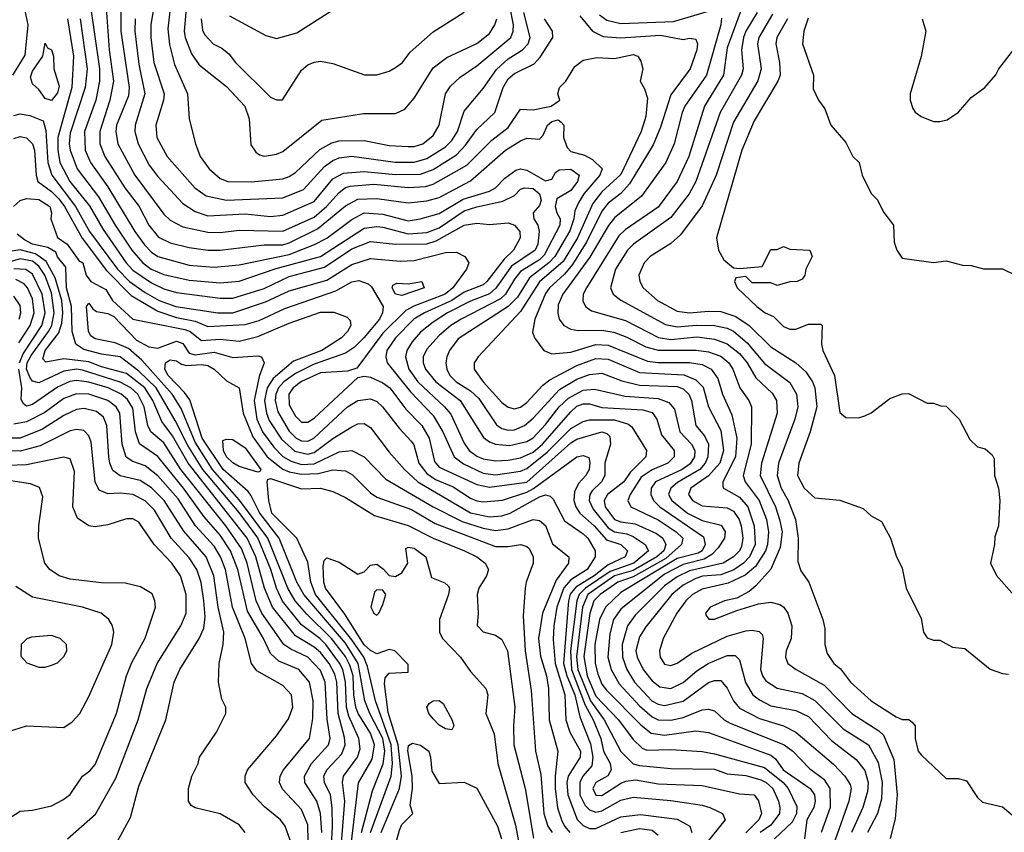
# Model space of a CAD drawing. Header units: inches. Extents: x 1793389 to 1900389, y 320802 to 470796.
# Tile 426 of 656: x 1850349 to 1853496, y 441550 to 444147. Entities that reach past the tile are written whole.
import ezdxf

# ---------------------------------------------------------------- set-up
doc = ezdxf.new("R2010")
doc.units = ezdxf.units.IN
doc.header["$MEASUREMENT"] = 0
doc.layers.add('B8454', color=7, linetype='Continuous')

msp = doc.modelspace()

# ---------------------------------------------------------------- linework, layer by layer
at = {"layer": 'B8454', "color": 2}
for points, elevation in [([(1850672.9, 444250), (1850672.4, 444110), (1850699, 443930), (1850696.4, 443903.6), (1850658.3, 443810), (1850655.6, 443790), (1850662.6, 443750), (1850716.5, 443650), (1850810, 443525.5), (1850830, 443506), (1850870, 443485.3), (1850950, 443467.4), (1850990, 443466.3), (1851050, 443474.3), (1851190, 443471.5), (1851290, 443516.1), (1851329.8, 443550), (1851370, 443594.9), (1851389.8, 443610.2), (1851404.6, 443615.4), (1851481.1, 443621.1), (1851590, 443610.2), (1851645.9, 443614.1), (1851670, 443620.8), (1851778.3, 443681.7), (1851858, 443762), (1851910, 443802.4), (1851950, 443860.7), (1851990, 443858.8), (1852048, 443870), (1852072.5, 443887.5), (1852075.3, 443890), (1852068.7, 443910), (1852074, 443930), (1852094, 443950), (1852123.1, 443996.9), (1852150, 444018), (1852193.6, 444026.4), (1852250, 444022.8), (1852310, 444035.5), (1852324.7, 444030), (1852334.4, 444014.4), (1852341, 443990), (1852332, 443950), (1852346, 443926), (1852355.9, 443895.9), (1852350, 443838), (1852334.9, 443790), (1852270, 443651.8), (1852210, 443596.9), (1852180.4, 443559.5), (1852132, 443450), (1852085.5, 443374.5), (1852010.8, 443309.2), (1851950, 443214.7), (1851814, 443070), (1851802, 443050), (1851802, 443030), (1851830.4, 442990), (1851890, 442923.8), (1851910, 442908.4), (1851930, 442903.7), (1851950, 442908.7), (1851970, 442923.7), (1852021.1, 442978.9), (1852043.6, 442996.4), (1852130, 443042.4), (1852190, 443064.4), (1852230, 443062), (1852330, 443019.2), (1852471.8, 443011.8), (1852510, 442996.5), (1852533, 442973), (1852550.3, 442910), (1852590, 442834), (1852598, 442770), (1852586.7, 442730), (1852550.8, 442689.2), (1852494.4, 442650), (1852487, 442630), (1852499.3, 442610), (1852530, 442593.1), (1852610, 442587.4), (1852630, 442576.5), (1852648.9, 442550), (1852655.2, 442530), (1852660.7, 442490), (1852656.4, 442463.6), (1852650, 442449.7), (1852630.3, 442430), (1852597.1, 442410), (1852490, 442386), (1852450, 442367), (1852410, 442337.6), (1852316.1, 442243.9), (1852291.7, 442210), (1852274.4, 442150), (1852275.5, 442110), (1852290, 442070.5), (1852314.3, 442030), (1852368.9, 441970), (1852390, 441959.6), (1852410, 441955.2), (1852470, 441968.9), (1852550, 442028.5), (1852570, 442035.8), (1852590, 442035.5), (1852610, 442010.8), (1852630.3, 441970), (1852650, 441946.7), (1852713.9, 441913.9), (1852790.2, 441890.2), (1852830, 441870.4), (1852950, 441768.5), (1852986.7, 441730), (1853002.9, 441702.9), (1853006.7, 441690), (1852999.6, 441650), (1852943.1, 441490)], 374), ([(1850572.2, 444212.2), (1850604.2, 443990), (1850604.2, 443950), (1850592.3, 443890), (1850556.1, 443790), (1850557.7, 443730), (1850574.6, 443690), (1850630, 443612.4), (1850716.9, 443470), (1850747.9, 443427.9), (1850770, 443404.2), (1850790.2, 443390.2), (1850890, 443362.7), (1850970, 443356.5), (1851050, 443363.6), (1851210, 443396.8), (1851291.4, 443428.6), (1851330, 443449), (1851410, 443508.9), (1851450, 443530.2), (1851510, 443525.8), (1851590, 443504.2), (1851628.7, 443510), (1851690, 443527.6), (1851766.3, 443573.7), (1851850, 443599), (1851869.6, 443610), (1851899.8, 443640.2), (1851934.3, 443665.7), (1851950, 443670.4), (1851970, 443666.3), (1852030, 443632.4), (1852050, 443637.3), (1852061.8, 443658.2), (1852072.7, 443667.3), (1852110, 443668.9), (1852137, 443650), (1852131.6, 443630), (1852110, 443600.5), (1852065.9, 443574.1), (1852060.3, 443550), (1852065.3, 443530), (1852076.9, 443510), (1852074.9, 443490), (1852025.2, 443394.8), (1852010, 443379.8), (1851950, 443342.3), (1851930, 443318), (1851901.5, 443270), (1851885.5, 443254.5), (1851759.5, 443190), (1851727, 443170), (1851690, 443138), (1851650, 443094), (1851638.7, 443070), (1851638, 443050), (1851645.7, 443030), (1851678.7, 442990), (1851757, 442930), (1851831.4, 442811.4), (1851850, 442797.6), (1851870, 442790.3), (1851913.9, 442786.1), (1851970, 442799), (1851990, 442810.3), (1852030, 442853.4), (1852073.5, 442910), (1852102.8, 442937.2), (1852150, 442963.2), (1852186.6, 442966.6), (1852283.7, 442943.7), (1852390, 442936.1), (1852423.4, 442923.4), (1852442, 442902), (1852459, 442830), (1852496, 442790), (1852506.5, 442770), (1852505.5, 442750), (1852491.9, 442728.1), (1852466.7, 442710), (1852381.3, 442670), (1852367.4, 442650), (1852365.7, 442630), (1852374.9, 442610), (1852395.3, 442590), (1852534.2, 442494.2), (1852540.2, 442470), (1852530.2, 442450), (1852517.4, 442442.6), (1852450, 442425.6), (1852270, 442316.8), (1852221.7, 442270), (1852201.8, 442230), (1852186.8, 442150), (1852188.2, 442090), (1852196.4, 442056.4), (1852210, 442023.8), (1852224.4, 442004.4), (1852334.1, 441894.1), (1852367.6, 441867.6), (1852410, 441860.2), (1852510, 441874.6), (1852550, 441868.7), (1852750, 441796.9), (1852764.6, 441784.6), (1852789.6, 441749.6), (1852875.8, 441690), (1852888.9, 441670), (1852891.4, 441650), (1852886.9, 441630), (1852865.2, 441590), (1852856.9, 441530)], 366), ([(1850621.7, 444230), (1850634.7, 444050), (1850649.1, 443950), (1850636.9, 443890), (1850605.2, 443790), (1850604.9, 443750), (1850621.1, 443710), (1850684.6, 443610), (1850730.2, 443550.2), (1850761.1, 443490), (1850792.4, 443452.4), (1850830, 443433.4), (1850890, 443418.9), (1850950.3, 443410.3), (1850990, 443410.3), (1851130, 443427.9), (1851190, 443427.5), (1851210, 443433.4), (1851301.1, 443478.9), (1851390, 443551.7), (1851430, 443573.8), (1851490, 443575.8), (1851590, 443561.5), (1851650, 443567.7), (1851690, 443579), (1851790, 443631.7), (1851902, 443730), (1851950, 443759.3), (1851970, 443768), (1852010, 443764.9), (1852021.7, 443778.3), (1852036.3, 443810), (1852050, 443821.7), (1852070, 443827), (1852079.7, 443819.7), (1852088.5, 443810), (1852087, 443770), (1852098.3, 443738.3), (1852110, 443726), (1852154.2, 443714.2), (1852179.6, 443699.6), (1852210.4, 443670.4), (1852203.1, 443650), (1852151.6, 443590), (1852136, 443564), (1852123.5, 443536.5), (1852120.2, 443510), (1852107.5, 443472.5), (1852058.8, 443390), (1852040.2, 443370), (1851978, 443322), (1851939.5, 443260.5), (1851910.1, 443229.9), (1851750, 443127), (1851723.1, 443090), (1851714.4, 443070), (1851710.4, 443050), (1851714, 443030), (1851723.7, 443010), (1851743.7, 442990), (1851790, 442960.9), (1851816.9, 442936.9), (1851872.6, 442852.6), (1851890, 442840.3), (1851910, 442834.9), (1851930, 442836), (1851962.9, 442850), (1851990, 442873.7), (1852074.5, 442965.5), (1852130, 442998), (1852170, 443012.7), (1852210, 443016.9), (1852273, 442993), (1852330, 442979.2), (1852450, 442974.4), (1852470, 442967.2), (1852487.2, 442950), (1852495.8, 442930), (1852510.3, 442850.3), (1852537.6, 442817.6), (1852550.2, 442790.2), (1852548, 442750), (1852539.6, 442730), (1852522.7, 442710), (1852451.6, 442668.4), (1852430.3, 442650), (1852423.1, 442630), (1852433.4, 442610), (1852483.1, 442570), (1852530, 442546.7), (1852591.4, 442531.4), (1852603.8, 442510), (1852601.6, 442490), (1852581.2, 442458.8), (1852561.6, 442438.4), (1852536.5, 442423.5), (1852470, 442405.7), (1852410, 442375.4), (1852270, 442263), (1852246.7, 442230), (1852235.2, 442184.8), (1852229.1, 442110), (1852239, 442070), (1852265.1, 442025.1), (1852330, 441954.3), (1852370, 441919), (1852390, 441910.2), (1852430, 441909.1), (1852470, 441917.3), (1852530, 441941.3), (1852550, 441943.8), (1852570, 441938), (1852600.5, 441910), (1852619.4, 441899.4), (1852792.7, 441830), (1852820.4, 441810), (1852873.7, 441753.7), (1852919.7, 441719.7), (1852938.7, 441690), (1852938.9, 441630), (1852910.3, 441550)], 370), ([(1850834.9, 444230), (1850822.5, 444117.5), (1850827.9, 444067.9), (1850843.4, 444003.4), (1850885.5, 443910), (1850891, 443830), (1850910.8, 443750), (1850925.5, 443710), (1850954, 443670), (1850990, 443639.3), (1851014, 443630), (1851090, 443628.9), (1851190, 443638.7), (1851210, 443645.3), (1851230, 443658.4), (1851307.8, 443732.2), (1851346.6, 443753.4), (1851370, 443759.5), (1851450, 443760.3), (1851530, 443744.6), (1851590, 443742), (1851610, 443742), (1851637.2, 443750), (1851670, 443776.3), (1851689.6, 443810), (1851709.6, 443910), (1851725.6, 443934.4), (1851756.6, 443963.4), (1851810, 443999.5), (1851918.7, 444090), (1851926.6, 444110), (1851927.3, 444130), (1851915.8, 444190)], 386), ([(1850884.9, 444230), (1850874.3, 444110), (1850877.4, 444090), (1850897.5, 444037.5), (1850922.3, 444002.3), (1851010, 443933.4), (1851068, 443870), (1851082.4, 443830), (1851087.3, 443747.3), (1851103.5, 443723.5), (1851114.8, 443714.8), (1851130.9, 443710.9), (1851170, 443717.3), (1851190, 443725.5), (1851314.2, 443825.8), (1851447.5, 443847.5), (1851550, 443846.8), (1851579.5, 443860.5), (1851610, 443896), (1851670, 443993.4), (1851714.5, 444025.5), (1851810, 444070.4), (1851850, 444103), (1851867.6, 444130), (1851874.3, 444150)], 390), ([(1850326.8, 443970), (1850366.1, 444033.9), (1850375.8, 444130), (1850363.5, 444190)], 358), ([(1850780.9, 444210), (1850767.6, 444130), (1850767.7, 444090), (1850777.4, 444010), (1850810.3, 443910), (1850808.5, 443890), (1850784.4, 443810), (1850786.7, 443770), (1850820.5, 443710), (1850908.2, 443610), (1850944.5, 443584.5), (1851010, 443570.3), (1851190, 443577.4), (1851256.3, 443603.7), (1851322.7, 443677.3), (1851350, 443697.4), (1851370, 443704.9), (1851410, 443710.2), (1851548.5, 443691.5), (1851610, 443691.3), (1851650, 443702.8), (1851710, 443740.2), (1851730, 443761.3), (1851748.2, 443790), (1851770, 443854), (1851830, 443927.3), (1851872.4, 443987.6), (1851910, 444021.7), (1851956.2, 444050), (1851974.3, 444070), (1851980.4, 444090), (1851960.4, 444170)], 382), ([(1852658.9, 444190), (1852610, 444057.2), (1852598.3, 443970), (1852538, 443870), (1852487.4, 443710), (1852450.3, 443630), (1852390, 443547.8), (1852284.2, 443475.8), (1852263.6, 443456.4), (1852160.3, 443290), (1852150.4, 443270), (1852148.7, 443248.7), (1852157.3, 443230), (1852177, 443217), (1852285.5, 443185.5), (1852391.1, 443131.1), (1852430, 443124.7), (1852513, 443133), (1852570, 443125.8), (1852610, 443111.5), (1852650, 443080.3), (1852674, 443050), (1852702.2, 443002.2), (1852753.5, 442953.5), (1852768.4, 442930), (1852770.3, 442890), (1852719.6, 442730), (1852715.6, 442690), (1852764.7, 442590), (1852778, 442550), (1852785.8, 442510), (1852780, 442460), (1852749.3, 442390.7), (1852702.3, 442337.7), (1852680.3, 442319.7), (1852641.6, 442298.4), (1852602, 442290), (1852556, 442270), (1852541, 442250), (1852542.8, 442242.8), (1852551.3, 442231.3), (1852570, 442231), (1852640.7, 442259.3), (1852710, 442280.5), (1852750, 442286), (1852778.7, 442278.7), (1852790.3, 442270.3), (1852803.8, 442250), (1852816.4, 442210), (1852814.4, 442170), (1852799.1, 442130), (1852796.3, 442110), (1852804, 442090), (1852830.8, 442070), (1852920.2, 442020.2), (1853008.2, 441930), (1853094.8, 441874.8), (1853110, 441860.5), (1853143.4, 441783.4), (1853153.7, 441670), (1853146.9, 441593.1), (1853130.7, 441530.7)], 386), ([(1850502, 444150), (1850520.8, 444030), (1850515.9, 443930), (1850470.2, 443770), (1850470.2, 443730), (1850477.6, 443690), (1850509.1, 443630), (1850572.2, 443552.2), (1850616, 443476), (1850689.1, 443370), (1850710, 443346.7), (1850770, 443306), (1850810, 443286.9), (1850850, 443274.9), (1850990, 443256.5), (1851030, 443256.5), (1851130, 443288), (1851210, 443325.8), (1851323.5, 443356.5), (1851410, 443414.2), (1851470, 443438.5), (1851550, 443429.1), (1851650, 443430.2), (1851679.7, 443440.3), (1851770, 443490.2), (1851810, 443496.5), (1851850, 443492.2), (1851910, 443498), (1851930, 443490.5), (1851947.7, 443470), (1851948, 443450), (1851927, 443410), (1851897.9, 443382.1), (1851841.7, 443310), (1851830, 443299.1), (1851770, 443275.8), (1851730.6, 443249.4), (1851642.4, 443210), (1851608.8, 443190), (1851550.3, 443130), (1851522.6, 443090), (1851518.7, 443070), (1851523.1, 443050), (1851598.1, 442958.1), (1851670, 442882.4), (1851701.7, 442830), (1851737.6, 442750), (1851767.2, 442727.2), (1851830, 442697.6), (1851870, 442692.2), (1851950, 442704.7), (1851970, 442712.3), (1852034.8, 442765.2), (1852110, 442840.2), (1852150, 442862.7), (1852170, 442868.1), (1852250, 442868.2), (1852294.5, 442854.5), (1852305.7, 442845.7), (1852352.7, 442770), (1852350.4, 442750), (1852300.3, 442699.7), (1852280.2, 442670), (1852227.2, 442630), (1852216.5, 442610), (1852220.2, 442590), (1852250, 442550.3), (1852270, 442542.2), (1852316.2, 442536.2), (1852384.7, 442504.7), (1852404.9, 442490), (1852414.4, 442470), (1852408.1, 442450), (1852385.2, 442430), (1852310, 442387.3), (1852250, 442369.9), (1852165, 442310), (1852147.4, 442270), (1852128.7, 442111.3), (1852132.9, 442070), (1852173.3, 441970), (1852217.5, 441910), (1852270, 441808.2), (1852309.2, 441769.2), (1852330, 441763.6), (1852430, 441754), (1852570, 441752.6), (1852610, 441737.3), (1852670, 441732.1), (1852718, 441718), (1852734.9, 441710), (1852756.1, 441690), (1852773.8, 441650), (1852779, 441630), (1852777.4, 441610), (1852750, 441573.3), (1852716.1, 441550)], 358), ([(1850542.2, 444150), (1850564.9, 443990), (1850558.5, 443930), (1850510, 443784), (1850507.1, 443750), (1850510.2, 443730), (1850532.9, 443670), (1850600.7, 443580.7), (1850654, 443490), (1850707.7, 443410), (1850742.6, 443370), (1850769.5, 443349.5), (1850810, 443332.6), (1850890, 443314), (1850990, 443306.3), (1851050, 443311.5), (1851168.3, 443351.7), (1851310, 443390.2), (1851450, 443480.2), (1851490, 443485.8), (1851510, 443483.6), (1851590, 443462.2), (1851650, 443467.3), (1851690, 443482), (1851770, 443535.6), (1851810, 443549.1), (1851893.5, 443566.5), (1851930, 443585.5), (1851950, 443604.9), (1851962, 443610), (1851990, 443607), (1852010.2, 443590), (1852015.2, 443570), (1852010, 443553.2), (1851990.4, 443530), (1851992.2, 443510), (1852004.6, 443490), (1852009.1, 443470), (1852004.7, 443430), (1851996.9, 443410), (1851920.8, 443359.2), (1851871.2, 443288.8), (1851850, 443270.8), (1851790, 443247.9), (1851716.4, 443210), (1851670, 443180.4), (1851630, 443148), (1851602.8, 443117.2), (1851586, 443090), (1851581.7, 443070), (1851592.7, 443030), (1851620.9, 442990), (1851707, 442910), (1851726.4, 442886.4), (1851770, 442793.4), (1851785.3, 442770), (1851810, 442751.7), (1851830, 442744), (1851870, 442737.7), (1851910, 442739.6), (1851950, 442746.9), (1851990, 442764.5), (1852020.3, 442790), (1852110, 442894.3), (1852130, 442911.4), (1852150, 442919.6), (1852170, 442918.9), (1852210, 442908.1), (1852340.5, 442900.5), (1852370, 442891.7), (1852385.3, 442870), (1852400.4, 442820.4), (1852440.4, 442770), (1852440.4, 442750), (1852420.5, 442730), (1852370, 442708.7), (1852335.3, 442684.7), (1852300.3, 442630), (1852292.7, 442610), (1852302, 442590), (1852390, 442549.2), (1852447.2, 442510), (1852468.5, 442490), (1852464.4, 442470), (1852414.4, 442425.6), (1852310, 442366.1), (1852260.9, 442350), (1852204.4, 442310), (1852184.5, 442290), (1852170.8, 442249.2), (1852151.9, 442111.9), (1852163, 442050), (1852190, 441985.5), (1852262.6, 441910), (1852310, 441846.4), (1852338.7, 441818.7), (1852353.1, 441813.1), (1852430, 441814.9), (1852530, 441808.9), (1852570, 441800.9), (1852730, 441757.3), (1852789.4, 441709.4), (1852805.2, 441690), (1852832.6, 441632.6), (1852832.2, 441610), (1852817.8, 441582.2), (1852761.6, 441530)], 362), ([(1850717.7, 444150), (1850717.3, 444110), (1850730, 444004.7), (1850749, 443910), (1850718, 443810), (1850716.5, 443790), (1850727, 443750), (1850762.4, 443682.4), (1850790, 443646), (1850870, 443559.3), (1850910, 443533.7), (1850950, 443520.3), (1851070, 443526.5), (1851150, 443517.7), (1851190, 443522.3), (1851290, 443566), (1851350, 443638), (1851383.5, 443656.5), (1851450, 443662.2), (1851550, 443652), (1851630, 443653.2), (1851670, 443667.7), (1851745.4, 443714.6), (1851774.2, 443745.8), (1851810, 443796.4), (1851867.3, 443850), (1851894, 443930), (1851910, 443957.6), (1851930, 443974.9), (1851993.8, 444006.2), (1852012.9, 444027.1), (1852052.7, 444090), (1852052.3, 444110), (1852026.6, 444150)], 378), ([(1850928.9, 444150), (1850933.5, 444113.5), (1850939.9, 444099.9), (1850967.3, 444070), (1850995.3, 444055.3), (1851017.3, 444037.3), (1851039.1, 444010), (1851150, 443898.8), (1851170, 443891), (1851188.9, 443891.1), (1851250, 443986), (1851270, 444002.8), (1851290, 444010.8), (1851310, 444014.8), (1851350, 444006.8), (1851450.9, 443970.9), (1851490, 443971), (1851530, 443982.8), (1851550, 443994), (1851571.4, 444008.6), (1851597.2, 444042.8), (1851670, 444108), (1851770, 444171)], 394), ([(1851019.3, 444159.3), (1851135.9, 444095.9), (1851170, 444086.8), (1851234.9, 444105.1), (1851350, 444178.8)], 398), ([(1852139.5, 444159.5), (1852179.3, 444110), (1852213.5, 444093.5), (1852269, 444089), (1852397.4, 444097.4), (1852470, 444083.8), (1852490, 444087.7), (1852510, 444084.7), (1852515.5, 444070), (1852513.7, 444050), (1852492, 443990), (1852430, 443906.6), (1852396.7, 443803.3), (1852373.3, 443746.7), (1852298.2, 443621.8), (1852270, 443591.2), (1852230, 443560.5), (1852210, 443535.1), (1852161.4, 443438.6), (1852115.5, 443364.5), (1852090, 443334.2), (1852042.3, 443290), (1852030, 443271.6), (1851995.8, 443190), (1851988.2, 443148.2), (1851994.8, 443130), (1852024.7, 443090), (1852050, 443078.8), (1852110, 443084.6), (1852190, 443109.1), (1852230, 443107.1), (1852355.6, 443055.6), (1852390, 443051.2), (1852490, 443051.2), (1852530, 443044.9), (1852559.3, 443030), (1852580.8, 443000.8), (1852594.9, 442950), (1852624.7, 442884.7), (1852641.3, 442810), (1852637.2, 442750), (1852596.4, 442670), (1852596.8, 442656.8), (1852598.8, 442650), (1852650, 442621.1), (1852676.1, 442590), (1852696.5, 442530), (1852699.2, 442470), (1852681.8, 442430), (1852662.7, 442410), (1852631.2, 442388.8), (1852590, 442372.9), (1852531.7, 442368.3), (1852510, 442361.6), (1852470, 442340.3), (1852433.1, 442310), (1852350, 442207), (1852330, 442175.1), (1852318.3, 442130), (1852322.3, 442110), (1852341.7, 442070), (1852370, 442034), (1852395.2, 442015.2), (1852430, 442010.3), (1852470, 442028.7), (1852513.5, 442066.5), (1852549.8, 442090.2), (1852610, 442115.3), (1852635.3, 442115.3), (1852650, 442101), (1852669.2, 442029.2), (1852692.7, 441990), (1852713.5, 441973.5), (1852750, 441954.9), (1852830, 441939.5), (1852870, 441920.3), (1852944, 441844), (1853023, 441783), (1853050, 441747.3), (1853060.8, 441710), (1853058.8, 441681.2), (1853043.6, 441630), (1853008.1, 441550)], 378), ([(1852591.7, 444151.7), (1852590.2, 444130), (1852544.6, 443970), (1852474.9, 443870), (1852466, 443850), (1852440.3, 443750), (1852414, 443690), (1852336.7, 443583.3), (1852250, 443513.3), (1852231, 443489), (1852171.6, 443388.4), (1852085.3, 443270), (1852070, 443235.3), (1852068.7, 443208.7), (1852073, 443190), (1852087.7, 443170), (1852110, 443158.4), (1852133.8, 443153.8), (1852210, 443154.9), (1852248.2, 443148.2), (1852290, 443132.7), (1852350, 443102), (1852390, 443091.2), (1852511.1, 443091.1), (1852550, 443085.8), (1852590, 443071.6), (1852615.3, 443050), (1852628.8, 443030), (1852650.4, 442970), (1852679.3, 442930), (1852688.4, 442910), (1852686.7, 442790), (1852661.7, 442690), (1852667.2, 442670), (1852712.3, 442610), (1852735.5, 442550), (1852742.8, 442510), (1852739.2, 442470), (1852732.3, 442450), (1852700.6, 442399.4), (1852668.1, 442371.9), (1852613.9, 442346.1), (1852530, 442327.1), (1852499.3, 442310), (1852477.6, 442290), (1852448.8, 442250), (1852406, 442170), (1852393.4, 442130), (1852396.3, 442110), (1852410, 442087.7), (1852430, 442083), (1852450, 442090.6), (1852497.3, 442122.7), (1852610, 442177.4), (1852670, 442194), (1852690, 442196.4), (1852712.4, 442192.4), (1852722, 442182), (1852725.5, 442170), (1852717, 442070), (1852723.1, 442050), (1852734.1, 442034.1), (1852770, 442010.4), (1852850, 441993.4), (1852890, 441972), (1852980.9, 441880.9), (1853062.4, 441830), (1853093, 441773), (1853105.8, 441710), (1853103.7, 441656.3), (1853090.3, 441610), (1853058.9, 441550)], 382), ([(1852202.2, 444162.2), (1852225.4, 444145.4), (1852270, 444134.9), (1852439.1, 444140.9), (1852550, 444174.3)], 382), ([(1852706.3, 444170), (1852670.2, 444110), (1852662.8, 444090), (1852656.5, 444050), (1852661.1, 443990), (1852656.5, 443970), (1852587.6, 443850), (1852510.2, 443629.8), (1852488.7, 443590), (1852430, 443515.1), (1852310.4, 443430), (1852292, 443410), (1852253.4, 443350), (1852237.1, 443290), (1852245.5, 443270), (1852270.3, 443250.3), (1852413.2, 443173.2), (1852450, 443165.2), (1852511.1, 443171.1), (1852570, 443169.2), (1852610, 443160.8), (1852630, 443151.5), (1852674.4, 443114.4), (1852730, 443048.5), (1852810, 442987.7), (1852832, 442950), (1852836, 442910), (1852826, 442870), (1852774.6, 442730), (1852770.3, 442690), (1852782.3, 442650), (1852804.9, 442610), (1852828.9, 442550), (1852837.6, 442490), (1852835.9, 442415.9), (1852845.8, 442385.8), (1852870.8, 442350), (1852916, 442230), (1852922, 442202), (1852922.8, 442150), (1852930, 442122), (1852951, 442090), (1852972.4, 442072.4), (1853004.9, 442030), (1853070, 441970.7), (1853150, 441919.1), (1853170, 441910.7), (1853190.5, 441910.5), (1853202, 441902), (1853211, 441890), (1853211, 441850), (1853221, 441810), (1853230, 441798), (1853310, 441722), (1853350, 441722), (1853375.3, 441715.3), (1853410, 441662), (1853426.4, 441646.4), (1853490, 441631.3), (1853523.5, 441603.5)], 390), ([(1852755.3, 444164.7), (1852711.6, 444090), (1852707.6, 444070), (1852718.9, 443990), (1852708.2, 443951.8), (1852630, 443819.3), (1852574.9, 443650), (1852530, 443552.3), (1852460.6, 443459.4), (1852430, 443431.8), (1852364, 443390), (1852344.9, 443370), (1852328, 443330), (1852330.6, 443310), (1852342, 443290), (1852387.7, 443250), (1852450, 443215.8), (1852490, 443210.3), (1852550, 443216), (1852590, 443214.6), (1852638.2, 443198.2), (1852680.3, 443170), (1852750, 443101.3), (1852830.2, 443050.2), (1852861.5, 443021.5), (1852883.1, 442990), (1852890.3, 442970), (1852896.5, 442910), (1852875.3, 442830), (1852839.5, 442730), (1852835.5, 442690), (1852856.3, 442650), (1852890, 442618.8), (1852970, 442611.3), (1853045.4, 442585.4), (1853070, 442562), (1853103.6, 442543.6), (1853132, 442490), (1853150, 442434), (1853170, 442394), (1853182, 442330), (1853230, 442234), (1853238, 442190), (1853250, 442172), (1853270, 442164.7), (1853290, 442164.7), (1853330, 442142), (1853370, 442138), (1853451.1, 442071.1), (1853490, 442058), (1853510, 442056)], 394), ([(1852803.1, 444150), (1852768.8, 444090), (1852765.3, 444070), (1852778, 444010), (1852779.5, 443970), (1852772.4, 443950), (1852696.7, 443823.3), (1852657.6, 443730), (1852576, 443450), (1852582, 443410), (1852599.6, 443379.6), (1852630, 443354), (1852650, 443352), (1852722, 443358), (1852750, 443412), (1852770, 443412), (1852790, 443422), (1852810, 443414), (1852874, 443410), (1852882, 443390), (1852862, 443350), (1852858, 443330), (1852850, 443318), (1852834, 443310), (1852810, 443308.7), (1852770, 443298), (1852750, 443306), (1852690, 443306), (1852670, 443326), (1852638, 443322), (1852634, 443310), (1852642, 443290), (1852704.7, 443230), (1852732, 443210), (1852758, 443198), (1852790, 443166), (1852810, 443158), (1852830, 443158), (1852870, 443174), (1852910, 443174), (1852914, 443170), (1852911.3, 443110), (1852916, 443090), (1852953, 443010), (1852970, 442892), (1852990, 442876), (1853030, 442874.8), (1853050, 442881), (1853070, 442891), (1853130, 442936), (1853170, 442951.3), (1853190, 442952), (1853250, 442922), (1853270, 442922), (1853292.7, 442912.7), (1853310, 442912), (1853352, 442870), (1853385.4, 442805.4), (1853410, 442782), (1853435.3, 442775.3), (1853456.9, 442756.9), (1853463.6, 442743.6), (1853464.7, 442690), (1853478, 442650), (1853482, 442610), (1853478, 442530), (1853465.4, 442494.6), (1853464.7, 442470), (1853452, 442410), (1853471.1, 442371.1), (1853527.3, 442307.3)], 398), ([(1852868.7, 444151.3), (1852854.8, 444110), (1852851, 444070), (1852886, 443970), (1852885.4, 443925.4), (1852902, 443890), (1852922, 443862), (1852942, 443810), (1852990, 443754), (1853012, 443710), (1853032, 443690), (1853042, 443650), (1853071, 443591), (1853090, 443572), (1853111.1, 443531.1), (1853142, 443490), (1853143.6, 443436.4), (1853152, 443410), (1853170, 443384.7), (1853270, 443371.3), (1853310, 443376), (1853362, 443362), (1853390, 443361), (1853430, 443351), (1853490, 443350.8), (1853530, 443331.3)], 402), ([(1853234, 444150), (1853244.7, 444110), (1853230.5, 444029.5), (1853194.8, 443910), (1853194.8, 443890), (1853203.5, 443863.5), (1853210.9, 443850.9), (1853230, 443838), (1853270, 443821), (1853290, 443821), (1853313.6, 443826.4), (1853350, 443851.3), (1853390, 443898), (1853434, 443930), (1853469.3, 443970.7), (1853479, 443990), (1853544.8, 444075.2)], 406), ([(1850330, 443840.4), (1850350, 443846.4), (1850381.1, 443841.1), (1850423.5, 443823.5), (1850432.8, 443792.8), (1850438.8, 443690), (1850451.3, 443650), (1850527.3, 443550), (1850572.4, 443470), (1850661.2, 443350), (1850700.2, 443310), (1850750, 443275.5), (1850794.9, 443250), (1850847.7, 443230), (1850982, 443210), (1851030, 443210.2), (1851134.9, 443245.1), (1851210, 443280.2), (1851330, 443314.9), (1851410, 443364.2), (1851470, 443383.7), (1851564.9, 443375.1), (1851610, 443377.4), (1851710, 443402.4), (1851744.5, 443404.5), (1851771.3, 443390), (1851784.7, 443370), (1851777.3, 443350), (1851733.1, 443290), (1851708.5, 443270), (1851608.2, 443231.8), (1851582.9, 443217.1), (1851510, 443145.4), (1851426.2, 443033.8), (1851396.7, 443023.3), (1851310, 443018.8), (1851250, 442990.7), (1851223.1, 442970), (1851209.1, 442950), (1851210, 442916), (1851230, 442880.4), (1851250, 442861.3), (1851270, 442860.3), (1851290, 442873.4), (1851430, 443004), (1851450, 443008.2), (1851470, 443004.9), (1851510, 442987), (1851532.2, 442970), (1851582.7, 442902.7), (1851633.7, 442850), (1851657.3, 442810), (1851674.8, 442734.8), (1851690, 442717), (1851810, 442661.5), (1851850, 442653), (1851970, 442669.3), (1852110, 442794.9), (1852130, 442806.7), (1852210, 442830.2), (1852225.1, 442825.1), (1852235.2, 442815.2), (1852237, 442790), (1852219.6, 442730), (1852218.7, 442690), (1852208.5, 442670), (1852178.6, 442641.4), (1852171.6, 442630), (1852169, 442610), (1852182.3, 442582.3), (1852230, 442523.6), (1852250, 442510.2), (1852290, 442503.8), (1852310, 442495.8), (1852348.4, 442470), (1852358.7, 442450), (1852312.1, 442410), (1852236.7, 442383.3), (1852157.1, 442330), (1852136.8, 442310), (1852129.5, 442290), (1852109.6, 442130), (1852112.6, 442070), (1852156.6, 441956.6), (1852182, 441910), (1852206.4, 441850), (1852215.2, 441810), (1852236, 441770), (1852239.5, 441750), (1852229, 441731), (1852190, 441709.3), (1852181.1, 441690), (1852190, 441668.8), (1852210, 441667.4), (1852272, 441708), (1852286, 441714), (1852317.5, 441717.5), (1852390, 441705.5), (1852530, 441700.3), (1852650, 441673.4), (1852696, 441670), (1852710, 441651.3), (1852720.4, 441610), (1852711.8, 441590), (1852670, 441548.4)], 354), ([(1850330, 443767.2), (1850350, 443773.4), (1850370, 443768.8), (1850390.2, 443750), (1850396.2, 443730), (1850400.9, 443650), (1850406.7, 443630), (1850450, 443598.2), (1850473.9, 443573.9), (1850491.8, 443550), (1850548.3, 443448.3), (1850625.8, 443345.8), (1850705.2, 443265.2), (1850790, 443215.4), (1850850, 443195), (1850910, 443183.5), (1850950, 443166.5), (1851070, 443172.6), (1851114.3, 443185.7), (1851196, 443224), (1851359.4, 443280.6), (1851410, 443308.7), (1851433.3, 443313.3), (1851462.4, 443302.4), (1851473.2, 443293.2), (1851510.4, 443230.4), (1851508.9, 443210), (1851499, 443190), (1851448.9, 443130), (1851419.2, 443100.8), (1851390, 443081.5), (1851290, 443045.8), (1851230, 443016.2), (1851192.7, 442990), (1851176.2, 442970), (1851167.6, 442950), (1851165.8, 442930), (1851174.2, 442894.2), (1851210, 442832.2), (1851232.7, 442810), (1851250, 442800.8), (1851270, 442800.2), (1851289.5, 442810), (1851396.2, 442910), (1851430, 442930.3), (1851470, 442935.3), (1851490, 442926.4), (1851508.2, 442910), (1851561.3, 442841.3), (1851600.5, 442800.5), (1851608.9, 442788.9), (1851624.4, 442730), (1851650, 442696.9), (1851677.7, 442677.7), (1851734.6, 442654.6), (1851790, 442618.3), (1851810, 442609.1), (1851830, 442606.7), (1851891.9, 442611.9), (1851970, 442637.6), (1851991.4, 442648.6), (1852130, 442750.3), (1852150, 442754), (1852168, 442748), (1852171.7, 442731.7), (1852168.7, 442710), (1852158, 442690), (1852134.8, 442665.2), (1852122, 442638), (1852120.2, 442610), (1852126, 442590), (1852139.5, 442570), (1852185.5, 442530), (1852224.6, 442484.6), (1852270.5, 442470), (1852292, 442450), (1852284.4, 442430), (1852230, 442405.4), (1852185.4, 442370), (1852126, 442334), (1852108.7, 442311.4), (1852102.5, 442290), (1852087.5, 442090), (1852097.5, 442050), (1852122.8, 441990), (1852139.3, 441919.3), (1852172.9, 441832.9), (1852180.7, 441790), (1852177.8, 441762.2), (1852149, 441730), (1852139.2, 441710), (1852139.7, 441670), (1852156, 441636), (1852170, 441622.6), (1852190, 441615.2), (1852210, 441619.1), (1852270, 441652.7), (1852310, 441662.6), (1852430, 441651.7), (1852530, 441637), (1852554.8, 441630), (1852594.8, 441610), (1852604, 441590), (1852522.6, 441490)], 350), ([(1850328.7, 443550), (1850350, 443568.9), (1850370, 443575.2), (1850410, 443572.7), (1850445.5, 443550), (1850450.4, 443530), (1850448.4, 443510), (1850470, 443450.8), (1850501, 443430), (1850537.3, 443377.3), (1850550.6, 443370), (1850561.6, 443330), (1850576.3, 443310), (1850624.2, 443284.2), (1850644.9, 443250), (1850710, 443190.4), (1850876.9, 443156.9), (1850894, 443150), (1850930, 443122), (1850990, 443125.8), (1851050, 443119.6), (1851110, 443134), (1851210, 443177.4), (1851310, 443212), (1851352.7, 443212.7), (1851396, 443196), (1851405.4, 443185.4), (1851406.8, 443170), (1851396.3, 443150), (1851377.3, 443130), (1851314.9, 443090), (1851224.1, 443055.9), (1851159.2, 443000.8), (1851139.7, 442970), (1851131.8, 442930), (1851137.5, 442890), (1851146.1, 442866.1), (1851186, 442806), (1851228.3, 442768.3), (1851270, 442758.4), (1851290, 442763.5), (1851350, 442808.9), (1851410, 442846.4), (1851430, 442855.5), (1851450, 442856.3), (1851470, 442844), (1851530, 442764.9), (1851578.4, 442710), (1851621.1, 442670), (1851790, 442571.3), (1851850, 442558.5), (1851890, 442561.5), (1851917, 442570), (1852010, 442621.7), (1852030, 442628.4), (1852044.4, 442624.4), (1852054.4, 442614.4), (1852090, 442545.5), (1852150, 442504.4), (1852164.4, 442490), (1852188.4, 442450), (1852188.5, 442430), (1852162.6, 442390), (1852110, 442357.4), (1852088.5, 442331.5), (1852065.2, 442270), (1852056.5, 442210), (1852053.5, 442166.5), (1852060.2, 442090), (1852091.1, 441990), (1852094.3, 441910), (1852107.4, 441870), (1852141.7, 441810), (1852140.3, 441790), (1852102.4, 441730), (1852098.2, 441710), (1852101.2, 441670), (1852131.1, 441591.1), (1852150, 441572), (1852170, 441562.3), (1852190, 441562), (1852270, 441599.6), (1852333.2, 441606.8), (1852450, 441591.8), (1852490.6, 441570), (1852497.1, 441550)], 346), ([(1851369.1, 441410), (1851387.9, 441650), (1851381, 441710), (1851383.5, 441730), (1851428.3, 441790), (1851436.6, 441816.6), (1851432.3, 441850), (1851401, 441921), (1851393.3, 441950), (1851389.9, 442030), (1851381.3, 442070), (1851370.9, 442090.9), (1851327, 442150), (1851308.5, 442170), (1851250, 442213.7), (1851189.2, 442289.2), (1851169.8, 442330), (1851151.5, 442390), (1851110, 442491.1), (1851050, 442571.8), (1850934.5, 442710), (1850886, 442786), (1850846.1, 442866.1), (1850785.3, 442970), (1850730, 443023.7), (1850670, 443069.8), (1850610, 443078.5), (1850553.3, 443093.3), (1850527.8, 443110), (1850516.4, 443150), (1850514.6, 443230), (1850498.7, 443290), (1850496.2, 443356.2), (1850470, 443389.4), (1850463.9, 443403.9), (1850438.7, 443418.7), (1850390, 443429.2), (1850363.7, 443443.7), (1850341.1, 443461.1)], 346), ([(1851339.4, 441390), (1851348.9, 441568.9), (1851348, 441628), (1851342.3, 441670), (1851323.5, 441710), (1851321.3, 441730), (1851330, 441750.4), (1851378.6, 441801.4), (1851388.7, 441830), (1851387.1, 441852.9), (1851367.2, 441930), (1851362.2, 442030), (1851355.7, 442055.7), (1851338, 442090), (1851310, 442124.8), (1851290, 442142), (1851230, 442178.3), (1851156.8, 442270), (1851130.8, 442330), (1851104, 442430), (1851075.9, 442490), (1850887.1, 442730), (1850837.2, 442817.2), (1850803.1, 442863.1), (1850774.4, 442930), (1850748.9, 442970), (1850690, 443015.8), (1850610, 443037.8), (1850570, 443053.8), (1850490, 443063.1), (1850432.3, 443052.3), (1850422.8, 443062.8), (1850429.8, 443090), (1850473.4, 443146.6), (1850483.3, 443176.7), (1850487.1, 443210), (1850483.2, 443250), (1850462, 443322), (1850433.9, 443373.9), (1850398.8, 443398.8), (1850350, 443411.6), (1850310, 443404.8)], 350), ([(1851314.2, 441550), (1851309.8, 441610), (1851299.1, 441650), (1851260.5, 441710), (1851258.9, 441730), (1851281.1, 441770), (1851335.8, 441830), (1851341.1, 441850), (1851331.7, 441911.7), (1851325.3, 442030), (1851310, 442067.3), (1851270, 442109.7), (1851215, 442135), (1851193.3, 442150), (1851123.1, 442250), (1851105, 442290), (1851076.2, 442410), (1851057.3, 442457.3), (1851007.8, 442530), (1850863.8, 442710), (1850810, 442794.3), (1850768.3, 442830), (1850758.7, 442850), (1850746.2, 442910), (1850726.4, 442950), (1850704, 442970), (1850670, 442988.1), (1850550, 443027.4), (1850530, 443029.8), (1850490, 443024.1), (1850410, 442986.9), (1850390, 442991.3), (1850382.3, 443002.3), (1850370.7, 443030), (1850372.9, 443050), (1850385.7, 443074.3), (1850441, 443150), (1850451.3, 443170), (1850459.1, 443210), (1850450, 443274), (1850429, 443330), (1850410, 443359.3), (1850390, 443375), (1850350, 443382.7), (1850230, 443347.5)], 354), ([(1850348.1, 443050), (1850360.4, 443079.6), (1850419.4, 443170), (1850429.8, 443210), (1850421, 443270), (1850390, 443333.7), (1850368.2, 443348.2), (1850330, 443350.6)], 358), ([(1850345.6, 443114.4), (1850382.4, 443170), (1850395.5, 443210), (1850390, 443255.1), (1850374.2, 443290), (1850362.6, 443302.6), (1850336.2, 443316.2)], 362), ([(1850347.1, 443190), (1850352.1, 443210), (1850350, 443233.2), (1850330, 443263.6)], 366), ([(1851399, 441430), (1851432, 441708), (1851475.6, 441784.4), (1851483.1, 441830), (1851470, 441867.6), (1851430.8, 441930), (1851423.2, 441950), (1851416.5, 441990), (1851414.5, 442050), (1851404.2, 442084.2), (1851390, 442112.1), (1851345.7, 442170), (1851266.9, 442246.9), (1851229.8, 442290), (1851205.5, 442330), (1851142.3, 442490), (1851051.5, 442611.5), (1850965.2, 442710), (1850910, 442796.4), (1850865, 442905), (1850836.5, 442950), (1850738.7, 443058.7), (1850696.5, 443096.5), (1850653.8, 443113.8), (1850590, 443127.3), (1850576.6, 443136.6), (1850568.2, 443150), (1850562.7, 443230), (1850570, 443241), (1850582.5, 443222.5), (1850594.4, 443214.4), (1850630, 443207.9), (1850650, 443198.2), (1850722.4, 443122.4), (1850761.3, 443101.3), (1850790, 443096.9), (1850850, 443119.5), (1850870, 443112), (1850890, 443081.1), (1850910, 443075.5), (1850970, 443084.4), (1851030, 443067.2), (1851110, 443072.7), (1851122, 443070), (1851130.7, 443050), (1851113.8, 443006.2), (1851098.4, 442930), (1851106.5, 442870), (1851124.9, 442830), (1851161.1, 442781.1), (1851190, 442751.4), (1851216.1, 442736.1), (1851250, 442725.7), (1851290, 442727.8), (1851370, 442766.5), (1851410.3, 442770.3), (1851450, 442750.5), (1851519, 442679), (1851670, 442590.3), (1851763.6, 442543.6), (1851830, 442521.6), (1851870, 442514.4), (1851910, 442519.6), (1851990, 442550.3), (1852010, 442546.7), (1852030, 442530.5), (1852051.7, 442471.7), (1852104, 442430), (1852103, 442410), (1852063.6, 442356.4), (1852019.6, 442250), (1852006.9, 442170), (1852013.3, 442113.3), (1852032.6, 442050), (1852039.6, 442010), (1852040.9, 441910), (1852068.5, 441810), (1852060.2, 441730), (1852060.7, 441690), (1852068.3, 441628.3), (1852080.2, 441590), (1852090.3, 441570), (1852107.6, 441550)], 342), ([(1851441.4, 441550), (1851476.8, 441683.2), (1851510.5, 441769.5), (1851515.5, 441810), (1851509.1, 441850), (1851468, 441930), (1851452.4, 441970), (1851430.5, 442090), (1851390, 442154.4), (1851256.5, 442310), (1851234.2, 442350), (1851178.2, 442490), (1851116.2, 442570), (1851087.7, 442627.7), (1851079.5, 442639.5), (1850998.8, 442710), (1850931.7, 442810), (1850892.1, 442932.1), (1850875.9, 442955.9), (1850823.1, 443010), (1850813, 443030), (1850814.5, 443050), (1850830, 443059.5), (1850850, 443056.9), (1850865.9, 443045.9), (1850881.7, 443041.7), (1850930, 443045.2), (1850950, 443042), (1850970.2, 443030.2), (1851010, 442992.7), (1851050, 442970.8), (1851063.2, 442890), (1851094.1, 442814.1), (1851140.2, 442750), (1851190, 442711.1), (1851210, 442702), (1851250, 442694.3), (1851303.2, 442696.8), (1851350, 442708.8), (1851390, 442704.9), (1851412.4, 442692.4), (1851470, 442634.9), (1851490, 442621.3), (1851601.4, 442581.4), (1851676.7, 442536.7), (1851870, 442463.7), (1851910, 442463.1), (1851950.4, 442470.4), (1851970, 442464), (1851977, 442457), (1851990.4, 442430), (1851990.5, 442410), (1851967.3, 442350), (1851964, 442330), (1851958.4, 442241.6), (1851964.4, 442130), (1851983.8, 442003.8), (1851997.6, 441810), (1852014.7, 441734.7), (1852024.4, 441610), (1852036.9, 441570), (1852050.3, 441550)], 338), ([(1851271.8, 441470), (1851270, 441574), (1851250, 441623.7), (1851188.3, 441688.3), (1851179.5, 441710), (1851180.9, 441730), (1851192, 441750), (1851275.6, 441850), (1851285.9, 441914.1), (1851287.3, 441970), (1851275.4, 442030), (1851240.7, 442070), (1851177.2, 442097.2), (1851150, 442122), (1851128.4, 442170), (1851077.4, 442257.4), (1851046.2, 442390), (1851022.4, 442450), (1850990, 442499.7), (1850938, 442558), (1850872.8, 442650), (1850790.6, 442750.6), (1850731.9, 442791.9), (1850718.7, 442830), (1850710, 442905.2), (1850693.7, 442933.7), (1850673, 442950), (1850631.8, 442970), (1850570, 442988.9), (1850530, 442993.6), (1850509.4, 442990.6), (1850470, 442973.1), (1850390, 442916.9), (1850370, 442911.6), (1850360.1, 442920.1), (1850354, 442934), (1850355.7, 442970), (1850346.2, 443030)], 358), ([(1851218.4, 441510), (1851197, 441570), (1851182.7, 441590), (1851131.2, 441631.2), (1851095.1, 441670), (1851069.3, 441710), (1851069.3, 441730), (1851077.2, 441750), (1851170, 441858.8), (1851207.5, 441912.5), (1851222, 441950), (1851218, 441990), (1851190, 442019.5), (1851106.3, 442066.3), (1851089.6, 442089.6), (1851069.6, 442170), (1851028.6, 442270), (1851006.6, 442390), (1850990.8, 442430), (1850970, 442464.2), (1850911, 442530), (1850855.6, 442615.6), (1850790, 442689.7), (1850750, 442721.1), (1850710, 442734.7), (1850688.8, 442748.8), (1850676.4, 442790), (1850668.4, 442890), (1850657.4, 442910), (1850630, 442929.7), (1850570, 442950.8), (1850530, 442950.9), (1850490, 442936), (1850428.7, 442891.3), (1850370, 442862), (1850330, 442854.3)], 362), ([(1851069, 441550), (1851050, 441574), (1850990, 441609.2), (1850910, 441628), (1850896.4, 441636.4), (1850888, 441650), (1850888.7, 441690), (1850899, 441730), (1850919, 441770), (1850924, 441790), (1850978, 441870), (1851008, 441930), (1851008, 441950), (1850995.3, 441975.3), (1850984, 442030), (1850986, 442090), (1850998.7, 442150), (1851001.1, 442190), (1850983.5, 442270), (1850969.8, 442370), (1850944.8, 442430), (1850873, 442513), (1850811, 442610), (1850770, 442651.1), (1850734.2, 442674.2), (1850669.8, 442689.8), (1850646.6, 442706.6), (1850636.4, 442730), (1850633.5, 442750), (1850627.1, 442850), (1850616.3, 442876.3), (1850594.5, 442894.5), (1850555.1, 442904.9), (1850530, 442901.7), (1850490, 442882.6), (1850421.2, 442838.8), (1850350, 442809.8), (1850309.8, 442809.8)], 366), ([(1850660.2, 441519.8), (1850702.5, 441597.5), (1850730, 441698), (1850816.2, 441910), (1850842.9, 442030), (1850860.7, 442070), (1850922.9, 442170), (1850937.7, 442202.3), (1850941.1, 442238.9), (1850937.6, 442290), (1850928.7, 442348.7), (1850915.1, 442390), (1850890, 442427.6), (1850832.8, 442490), (1850779.4, 442579.4), (1850750, 442609.7), (1850710, 442629.7), (1850670, 442634), (1850630, 442631.8), (1850603.3, 442643.3), (1850589.7, 442669.7), (1850576.8, 442796.8), (1850570, 442817.2), (1850554.2, 442834.1), (1850530, 442836.9), (1850510, 442832.8), (1850414.7, 442785.3), (1850350, 442767.7), (1850290, 442768.7)], 370), ([(1850501.2, 441530), (1850591.2, 441608.8), (1850656.6, 441723.4), (1850727.6, 441910), (1850755.6, 442010), (1850787.8, 442090), (1850863.6, 442210), (1850880.5, 442250), (1850881.3, 442310), (1850862.4, 442370), (1850835.1, 442410), (1850778.4, 442470), (1850730, 442541.2), (1850710, 442552.3), (1850690, 442552.3), (1850630, 442532.3), (1850590, 442526.6), (1850569.5, 442529.5), (1850533.8, 442553.8), (1850518.4, 442590), (1850523.6, 442703.6), (1850510, 442744), (1850490, 442749.4), (1850370, 442724.4), (1850310, 442722.7)], 374), ([(1850308.9, 441591.1), (1850350, 441618), (1850390, 441621), (1850450, 441634.8), (1850486.3, 441653.7), (1850510, 441671), (1850549.3, 441730), (1850572.9, 441747.1), (1850590, 441766.8), (1850658.4, 441930), (1850689.7, 442050.3), (1850707, 442093), (1850749.7, 442170.3), (1850782.7, 442270), (1850781.2, 442290), (1850772.5, 442312.5), (1850734.8, 442334.8), (1850686, 442346), (1850610, 442347), (1850510, 442359.5), (1850475.3, 442370), (1850445.2, 442390), (1850429.3, 442410), (1850409.4, 442490), (1850409.5, 442530), (1850422.7, 442622.7), (1850411.8, 442651.8), (1850383.6, 442663.6), (1850270, 442681)], 378), ([(1851470.6, 441550), (1851535.9, 441730), (1851540.9, 441770), (1851536.6, 441830), (1851486.5, 441970), (1851460, 442080), (1851448.5, 442110), (1851410, 442165.3), (1851294.6, 442310), (1851279.3, 442350), (1851270, 442413.2), (1851235.1, 442490), (1851154.8, 442570), (1851145.1, 442610), (1851139.5, 442670), (1851142.4, 442677.6), (1851150, 442680.5), (1851250, 442648), (1851310.2, 442650.2), (1851350, 442639.3), (1851390, 442620.4), (1851482.4, 442562.4), (1851590, 442530.3), (1851670, 442490.2), (1851770.7, 442450), (1851810, 442430.3), (1851836.3, 442410), (1851847.3, 442390), (1851840.7, 442370), (1851816.3, 442330), (1851810.6, 442310), (1851814, 442250), (1851811, 442211), (1851830, 442191.3), (1851870, 442180.7), (1851890, 442166.8), (1851908.2, 442130), (1851931.8, 441950), (1851926.7, 441890), (1851928.7, 441830), (1851964.6, 441690), (1851991.4, 441531.4)], 334), ([(1851504.1, 441550), (1851562.8, 441690), (1851569, 441730), (1851558.1, 441830), (1851526.5, 441933.5), (1851515.1, 442024.9), (1851516.5, 442043.5), (1851530, 442058.8), (1851590, 442062), (1851590, 442086), (1851548, 442130), (1851530, 442134), (1851490, 442120.7), (1851470, 442130.9), (1851450, 442148.9), (1851387.6, 442247.6), (1851326.2, 442330), (1851320.9, 442350), (1851318.9, 442401.1), (1851321.7, 442418.3), (1851330, 442427.7), (1851370, 442413.1), (1851430, 442375.3), (1851450, 442382.8), (1851470, 442404.4), (1851490, 442406.7), (1851511.4, 442391.4), (1851530, 442370.5), (1851550, 442367.7), (1851570, 442379.1), (1851589.6, 442410), (1851582.7, 442457.3), (1851590, 442461), (1851610, 442458), (1851647.3, 442430), (1851664.9, 442364.9), (1851707.5, 442347.5), (1851718, 442338), (1851722.8, 442330), (1851719.1, 442310), (1851690.6, 442230), (1851690.6, 442190), (1851700.7, 442170), (1851758, 442110), (1851790, 442064), (1851839.1, 442010), (1851845.5, 441990), (1851839.1, 441930), (1851865.5, 441865.5), (1851877.4, 441770), (1851933.6, 441573.6), (1851950, 441486.8)], 330), ([(1850247.5, 441852.5), (1850370, 441890.8), (1850490, 441884.7), (1850516.5, 441903.5), (1850541.2, 441930), (1850570, 441984.7), (1850643.7, 442150), (1850649.3, 442190), (1850645.2, 442210), (1850633.2, 442230), (1850608.7, 442250), (1850549.6, 442269.6), (1850390, 442302), (1850336.2, 442336.2)], 382), ([(1851549.6, 441510), (1851562.8, 441557.2), (1851570, 441574.8), (1851605.2, 441610), (1851596.9, 441636.9), (1851603.9, 441690), (1851603.8, 441730), (1851589, 441811), (1851591.9, 441828.1), (1851604.5, 441835.5), (1851630, 441828.5), (1851656.3, 441810), (1851662.4, 441790), (1851666, 441746), (1851690, 441706.8), (1851770, 441710.7), (1851810, 441691), (1851876, 441570), (1851888.7, 441530)], 326), ([(1852270, 441550.2), (1852330, 441562.8), (1852370, 441556.9), (1852390, 441541.3)], 342)]:
    msp.add_lwpolyline(points, dxfattribs=dict(at, elevation=elevation))
for points, elevation in [([(1850450, 443888.7), (1850430, 443895.3), (1850410, 443924), (1850390, 443942), (1850383.3, 443963.3), (1850390, 443982.8), (1850422.9, 444030), (1850430, 444072), (1850437.3, 444057.3), (1850450.4, 444050), (1850457.1, 444030), (1850457.6, 443990), (1850474.7, 443934.7), (1850470, 443913.2)], 354), ([(1851570, 443265.1), (1851549.5, 443269.5), (1851539, 443290), (1851541.2, 443298.8), (1851554.6, 443305.4), (1851590, 443302.8), (1851634, 443310), (1851642, 443290)], 350), ([(1851110, 442700.9), (1851050, 442719.1), (1851030, 442731.3), (1851010, 442749.7), (1851000.5, 442770), (1850998, 442802), (1851010, 442806.8), (1851030, 442805.5), (1851070, 442778.4), (1851119.1, 442710), (1851116.7, 442703.3)], 334), ([(1851490, 442325.2), (1851482.4, 442317.6), (1851470.8, 442270), (1851480.7, 442250), (1851490, 442244.4), (1851497, 442250), (1851510, 442278), (1851519.3, 442310), (1851510, 442324)], 330), ([(1850450, 442179), (1850386.4, 442173.6), (1850371.6, 442168.4), (1850354, 442150), (1850352.7, 442112.7), (1850371.6, 442091.6), (1850410, 442078), (1850430, 442078), (1850450, 442084.7), (1850470, 442092), (1850490, 442112), (1850499, 442130), (1850498, 442150), (1850478, 442170)], 386), ([(1851730, 441878), (1851710, 441881.2), (1851690, 441892.7), (1851670, 441912.7), (1851657, 441930), (1851649.7, 441949.7), (1851658, 441962), (1851670, 441970.5), (1851690, 441971), (1851702, 441962), (1851731, 441909), (1851736, 441890)], 326)]:
    msp.add_lwpolyline(points, close=True, dxfattribs=dict(at, elevation=elevation))

doc.saveas('drawing.dxf')
